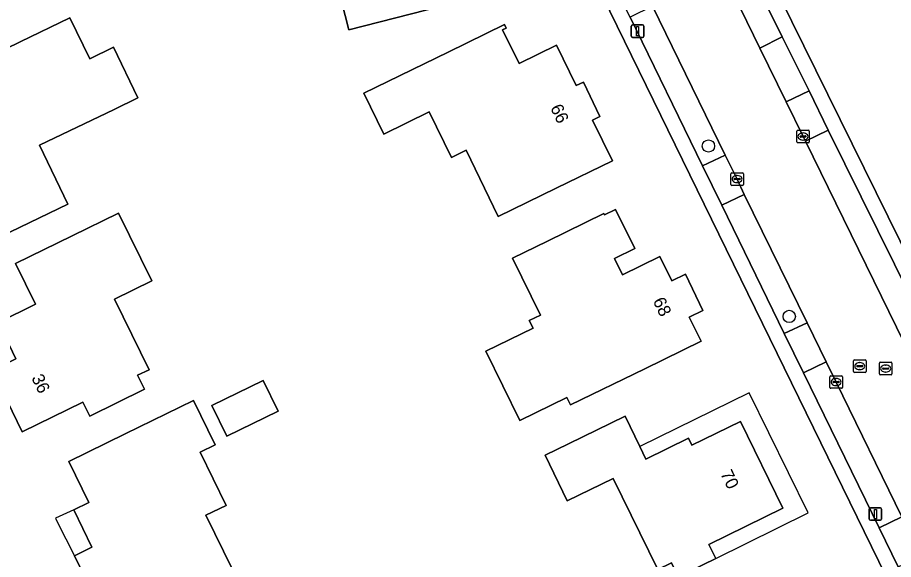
# Model space of a CAD drawing. Extents: x 160455 to 162082, y 388339 to 389736.
# Drawn here: x 160586.3 to 160656, y 389336.7 to 389379.9 of the extents above; entities that cross this region are included whole.
import ezdxf

# ---------------------------------------------------------------- set-up
doc = ezdxf.new("R2010")
doc.units = 0
for name, color, linetype in [('IMGEO_Boom', 7, 'Continuous'), ('IMGEO_Erf', 7, 'Continuous'), ('IMGEO_Kolk', 7, 'Continuous'), ('IMGEO_Lichtmast', 7, 'Continuous'), ('IMGEO_Pand', 7, 'Continuous'), ('IMGEO_Pand_nummerreeks', 7, 'Continuous'), ('IMGEO_Pand_overbouw', 7, 'Continuous'), ('IMGEO_Parkeervlak_open', 7, 'Continuous'), ('IMGEO_Rijbaan_lokaal_gesloten', 7, 'Continuous'), ('IMGEO_Rioolput', 7, 'Continuous'), ('IMGEO_Voetpad_open', 7, 'Continuous')]:
    doc.layers.add(name, color=color, linetype=linetype)

msp = doc.modelspace()

# ---------------------------------------------------------------- linework, layer by layer
at = {"layer": 'IMGEO_Boom'}
for centre in [(160641.306, 389369.662), (160647.742, 389356.093)]:
    msp.add_circle(centre, 0.489, dxfattribs=at)
at = {"layer": 'IMGEO_Erf'}
for points in [[(160612.696, 389378.907), (160610.302, 389388.286), (160607.421, 389387.551), (160606.093, 389392.753), (160607.949, 389393.234), (160612.789, 389394.487), (160613.563, 389391.497), (160618.033, 389392.654), (160618.512, 389390.794), (160619.848, 389385.603), (160621.324, 389385.983), (160623.796, 389386.619), (160624.908, 389382.024), (160620.064, 389380.788)], [(160594.005, 389372.578), (160588.075, 389369.719), (160590.331, 389365.038), (160581.166, 389360.62), (160577.025, 389369.188), (160583.674, 389372.393), (160582.042, 389375.781), (160586.547, 389377.952), (160590.497, 389379.856), (160592.065, 389376.604), (160593.971, 389377.522), (160595.911, 389373.497)], [(160613.894, 389373.873), (160620.588, 389377.135), (160625.082, 389379.324), (160625.219, 389379.045), (160624.922, 389378.9), (160626.234, 389376.23), (160629.21, 389377.692), (160630.779, 389374.47), (160631.355, 389374.75), (160632.67, 389372.003), (160632.094, 389371.721), (160633.678, 389368.488), (160629.184, 389366.299), (160624.585, 389364.058), (160622.017, 389369.328), (160620.848, 389368.759), (160619.086, 389372.374), (160615.48, 389370.617)], [(160596.797, 389351.853), (160595.882, 389351.404), (160596.426, 389350.292), (160592.079, 389348.161), (160591.534, 389349.272), (160586.701, 389346.903), (160584.307, 389351.8), (160585.119, 389352.197), (160586.197, 389352.724), (160584.789, 389355.604), (160587.76, 389357.057), (160586.171, 389360.306), (160590.665, 389362.5), (160594.371, 389364.309), (160597.008, 389358.929), (160594.041, 389357.474)], [(160627.35, 389355.163), (160627.051, 389355.776), (160627.933, 389356.205), (160625.724, 389360.74), (160628.49, 389362.088), (160632.984, 389364.277), (160633.032, 389364.178), (160633.923, 389364.612), (160635.437, 389361.493), (160633.823, 389360.709), (160634.458, 389359.402), (160637.451, 389360.855), (160638.392, 389358.917), (160639.483, 389359.446), (160640.868, 389356.572), (160639.781, 389356.035), (160640.73, 389354.113), (160636.236, 389351.924), (160630.33, 389349.046), (160630.04, 389349.642), (160626.29, 389347.815), (160623.6, 389353.336)], [(160601.783, 389348.997), (160605.868, 389351.001), (160607.064, 389348.562), (160602.98, 389346.558)], [(160600.329, 389349.407), (160602.058, 389345.882), (160600.85, 389345.29), (160602.929, 389341.05), (160601.31, 389340.256), (160603.42, 389335.952), (160598.203, 389333.395), (160593.713, 389331.193), (160590.853, 389337.026), (160592.249, 389337.71), (160590.792, 389340.681), (160592.009, 389341.277), (160590.408, 389344.543), (160594.898, 389346.745)], [(160634.669, 389348.153), (160635.849, 389345.736), (160636.335, 389344.741), (160639.711, 389346.39), (160639.975, 389345.848), (160643.847, 389347.739), (160647.233, 389340.822), (160641.345, 389337.94), (160641.887, 389336.831), (160638.894, 389335.365), (160638.355, 389336.466), (160637.273, 389335.936), (160633.72, 389343.195), (160630.077, 389341.412), (160628.303, 389345.037), (160630.179, 389345.955)]]:
    msp.add_lwpolyline(points, close=True, dxfattribs=at)
for points in [[(160642.399, 389390.922), (160647.945, 389379.57), (160661.364, 389352.35), (160667.033, 389340.664), (160669.726, 389342.006), (160671.268, 389339.019), (160668.471, 389337.7), (160678.999, 389315.999)], [(160667.593, 389310.53), (160629.979, 389387.533)]]:
    msp.add_lwpolyline(points, dxfattribs=at)
at = {"layer": 'IMGEO_Kolk'}
for p, q in [((160648.333, 389369.992), (160648.333, 389370.844)), ((160648.408, 389370.918), (160649.26, 389370.918)), ((160648.821, 389370.698), (160648.846, 389370.698)), ((160649.334, 389370.844), (160649.334, 389369.992)), ((160649.26, 389369.918), (160648.408, 389369.918)), ((160648.592, 389370.412), (160648.592, 389370.424)), ((160649.03, 389370.375), (160648.632, 389370.375)), ((160648.635, 389370.461), (160649.033, 389370.461)), ((160648.844, 389370.138), (160648.819, 389370.138)), ((160649.076, 389370.424), (160649.076, 389370.412)), ((160643.085, 389366.604), (160643.085, 389367.456)), ((160643.16, 389367.53), (160644.012, 389367.53)), ((160643.573, 389367.31), (160643.598, 389367.31)), ((160644.086, 389367.456), (160644.086, 389366.604)), ((160644.012, 389366.53), (160643.16, 389366.53)), ((160643.344, 389367.024), (160643.344, 389367.036)), ((160643.782, 389366.987), (160643.384, 389366.987)), ((160643.387, 389367.073), (160643.785, 389367.073)), ((160643.596, 389366.75), (160643.571, 389366.75)), ((160643.828, 389367.036), (160643.828, 389367.024)), ((160650.964, 389350.443), (160650.964, 389351.295)), ((160651.039, 389351.369), (160651.891, 389351.369)), ((160651.452, 389351.149), (160651.477, 389351.149)), ((160651.965, 389351.295), (160651.965, 389350.443)), ((160651.891, 389350.369), (160651.039, 389350.369)), ((160651.223, 389350.863), (160651.223, 389350.875)), ((160651.661, 389350.826), (160651.263, 389350.826)), ((160651.266, 389350.912), (160651.664, 389350.912)), ((160651.475, 389350.589), (160651.45, 389350.589)), ((160651.707, 389350.875), (160651.707, 389350.863))]:
    msp.add_line(p, q, dxfattribs=at)
for points in [[(160648.333, 389369.992), (160648.333, 389370.844)], [(160648.408, 389370.918), (160649.26, 389370.918)], [(160649.334, 389370.844), (160649.334, 389369.992)], [(160649.26, 389369.918), (160648.408, 389369.918)], [(160643.085, 389366.604), (160643.085, 389367.456)], [(160643.16, 389367.53), (160644.012, 389367.53)], [(160644.086, 389367.456), (160644.086, 389366.604)], [(160644.012, 389366.53), (160643.16, 389366.53)], [(160650.964, 389350.443), (160650.964, 389351.295)], [(160651.039, 389351.369), (160651.891, 389351.369)], [(160651.965, 389351.295), (160651.965, 389350.443)], [(160651.891, 389350.369), (160651.039, 389350.369)]]:
    msp.add_lwpolyline(points, dxfattribs=at)
for centre, radius, start, end in [((160648.41, 389370.842), 0.0765, 91.55205, 178.44795), ((160648.41, 389370.842), 0.0765, 91.55205, 178.44795), ((160649.258, 389370.842), 0.0765, 1.55205, 88.44795), ((160649.258, 389370.842), 0.0765, 1.55205, 88.44795), ((160648.41, 389369.994), 0.0765, 181.55205, 268.44795), ((160648.41, 389369.994), 0.0765, 181.55205, 268.44795), ((160648.632, 389370.421), 0.0403, 85.87752, 175.75265), ((160648.629, 389370.411), 0.0366, 178.93798, 274.71019), ((160649.033, 389370.418), 0.043, 264.86636, 352.45326), ((160649.037, 389370.423), 0.0386, 1.73085, 96.63898), ((160649.258, 389369.994), 0.0765, 271.55205, 358.44795), ((160649.258, 389369.994), 0.0765, 271.55205, 358.44795), ((160643.162, 389367.454), 0.0765, 91.55205, 178.44795), ((160643.162, 389367.454), 0.0765, 91.55205, 178.44795), ((160644.01, 389367.454), 0.0765, 1.55205, 88.44795), ((160644.01, 389367.454), 0.0765, 1.55205, 88.44795), ((160643.162, 389366.606), 0.0765, 181.55205, 268.44795), ((160643.162, 389366.606), 0.0765, 181.55205, 268.44795), ((160643.384, 389367.033), 0.0403, 85.87752, 175.75265), ((160643.381, 389367.023), 0.0366, 178.93798, 274.71019), ((160643.785, 389367.03), 0.043, 264.86636, 352.45326), ((160643.789, 389367.035), 0.0386, 1.73085, 96.63898), ((160644.01, 389366.606), 0.0765, 271.55205, 358.44795), ((160644.01, 389366.606), 0.0765, 271.55205, 358.44795), ((160651.041, 389351.293), 0.0765, 91.55205, 178.44795), ((160651.041, 389351.293), 0.0765, 91.55205, 178.44795), ((160651.889, 389351.293), 0.0765, 1.55205, 88.44795), ((160651.889, 389351.293), 0.0765, 1.55205, 88.44795), ((160651.041, 389350.445), 0.0765, 181.55205, 268.44795), ((160651.041, 389350.445), 0.0765, 181.55205, 268.44795), ((160651.263, 389350.872), 0.0403, 85.87752, 175.75265), ((160651.26, 389350.862), 0.0366, 178.93798, 274.71019), ((160651.664, 389350.869), 0.043, 264.86636, 352.45326), ((160651.668, 389350.874), 0.0386, 1.73085, 96.63898), ((160651.889, 389350.445), 0.0765, 271.55205, 358.44795), ((160651.889, 389350.445), 0.0765, 271.55205, 358.44795)]:
    msp.add_arc(centre, radius, start, end, dxfattribs=at)
for centre, major_axis, ratio, start_param, end_param in [((160648.82, 389370.418), (-0.387, 0.002), 0.722429, 4.712389, 7.853982), ((160648.845, 389370.418), (-0.39, 0.002), 0.717154, 1.570796, 4.712389), ((160643.572, 389367.03), (-0.387, 0.002), 0.722429, 4.712389, 7.853982), ((160643.597, 389367.03), (-0.39, 0.002), 0.717154, 1.570796, 4.712389), ((160651.451, 389350.869), (-0.387, 0.002), 0.722429, 4.712389, 7.853982), ((160651.476, 389350.869), (-0.39, 0.002), 0.717154, 1.570796, 4.712389)]:
    msp.add_ellipse(centre, major_axis=major_axis, ratio=ratio, start_param=start_param, end_param=end_param, dxfattribs=at)
at = {"layer": 'IMGEO_Lichtmast'}
for p, q in [((160635.17, 389378.405), (160635.17, 389379.205)), ((160635.17, 389379.205), (160635.17, 389378.405)), ((160635.27, 389379.305), (160636.06, 389379.305)), ((160636.06, 389379.305), (160635.27, 389379.305)), ((160636.16, 389379.205), (160636.16, 389378.405)), ((160636.16, 389378.405), (160636.16, 389379.205)), ((160636.06, 389378.305), (160635.27, 389378.305)), ((160635.27, 389378.305), (160636.06, 389378.305)), ((160654.102, 389339.958), (160654.102, 389340.758)), ((160654.102, 389340.758), (160654.102, 389339.958)), ((160654.202, 389340.858), (160654.992, 389340.858)), ((160654.992, 389340.858), (160654.202, 389340.858)), ((160655.092, 389340.758), (160655.092, 389339.958)), ((160655.092, 389339.958), (160655.092, 389340.758)), ((160654.992, 389339.858), (160654.202, 389339.858)), ((160654.202, 389339.858), (160654.992, 389339.858))]:
    msp.add_line(p, q, dxfattribs=at)
for points in [[(160635.59, 389379.18), (160635.74, 389379.18), (160635.74, 389378.43), (160635.59, 389378.43), (160635.59, 389379.18)], [(160654.522, 389340.733), (160654.672, 389340.733), (160654.672, 389339.983), (160654.522, 389339.983), (160654.522, 389340.733)]]:
    msp.add_lwpolyline(points, dxfattribs=at)
for centre, start, end in [((160635.27, 389379.205), 90, 180), ((160635.27, 389379.205), 90, 180), ((160636.06, 389379.205), 0, 90), ((160636.06, 389379.205), 360, 90), ((160635.27, 389378.405), 180, 270), ((160635.27, 389378.405), 180, 270), ((160636.06, 389378.405), 270, 0), ((160636.06, 389378.405), 270, 0), ((160654.202, 389340.758), 90, 180), ((160654.202, 389340.758), 90, 180), ((160654.992, 389340.758), 0, 90), ((160654.992, 389340.758), 360, 90), ((160654.202, 389339.958), 180, 270), ((160654.202, 389339.958), 180, 270), ((160654.992, 389339.958), 270, 0), ((160654.992, 389339.958), 270, 0)]:
    msp.add_arc(centre, 0.1, start, end, dxfattribs=at)
at = {"layer": 'IMGEO_Pand'}
for points in [[(160621.324, 389385.983), (160619.848, 389385.603), (160618.512, 389390.794), (160618.033, 389392.654), (160613.563, 389391.497), (160612.789, 389394.487), (160607.949, 389393.234), (160606.093, 389392.753), (160607.421, 389387.551), (160610.302, 389388.286), (160612.696, 389378.907), (160620.064, 389380.788), (160624.908, 389382.024), (160623.796, 389386.619)], [(160590.497, 389379.856), (160586.547, 389377.952), (160582.042, 389375.781), (160583.674, 389372.393), (160577.025, 389369.188), (160581.166, 389360.62), (160590.331, 389365.038), (160588.075, 389369.719), (160594.005, 389372.578), (160595.911, 389373.497), (160593.971, 389377.522), (160592.065, 389376.604)], [(160629.184, 389366.299), (160633.678, 389368.488), (160632.094, 389371.721), (160632.67, 389372.003), (160631.355, 389374.75), (160630.779, 389374.47), (160629.21, 389377.692), (160626.234, 389376.23), (160624.922, 389378.9), (160625.219, 389379.045), (160625.082, 389379.324), (160620.588, 389377.135), (160613.894, 389373.873), (160615.48, 389370.617), (160619.086, 389372.374), (160620.848, 389368.759), (160622.017, 389369.328), (160624.585, 389364.058)], [(160596.426, 389350.292), (160595.882, 389351.404), (160596.797, 389351.853), (160594.041, 389357.474), (160597.008, 389358.929), (160594.371, 389364.309), (160590.665, 389362.5), (160586.171, 389360.306), (160587.76, 389357.057), (160584.789, 389355.604), (160586.197, 389352.724), (160585.119, 389352.197), (160584.307, 389351.8), (160586.701, 389346.903), (160591.534, 389349.272), (160592.079, 389348.161)], [(160627.35, 389355.163), (160623.6, 389353.336), (160626.29, 389347.815), (160630.04, 389349.642), (160630.33, 389349.046), (160636.236, 389351.924), (160640.73, 389354.113), (160639.781, 389356.035), (160640.868, 389356.572), (160639.483, 389359.446), (160638.392, 389358.917), (160637.451, 389360.855), (160634.458, 389359.402), (160633.823, 389360.709), (160635.437, 389361.493), (160633.923, 389364.612), (160633.032, 389364.178), (160632.984, 389364.277), (160628.49, 389362.088), (160625.724, 389360.74), (160627.933, 389356.205), (160627.051, 389355.776)], [(160601.783, 389348.997), (160602.98, 389346.558), (160607.064, 389348.562), (160605.868, 389351.001)], [(160590.792, 389340.681), (160592.249, 389337.71), (160590.853, 389337.026), (160593.713, 389331.193), (160598.203, 389333.395), (160603.42, 389335.952), (160601.31, 389340.256), (160602.929, 389341.05), (160600.85, 389345.29), (160602.058, 389345.882), (160600.329, 389349.407), (160594.898, 389346.745), (160590.408, 389344.543), (160592.009, 389341.277)], [(160635.849, 389345.736), (160634.669, 389348.153), (160630.179, 389345.955), (160628.303, 389345.037), (160630.077, 389341.412), (160633.72, 389343.195), (160637.273, 389335.936), (160638.355, 389336.466), (160638.894, 389335.365), (160641.887, 389336.831), (160641.345, 389337.94), (160647.233, 389340.822), (160643.847, 389347.739), (160639.975, 389345.848), (160639.711, 389346.39), (160636.335, 389344.741)]]:
    msp.add_lwpolyline(points, close=True, dxfattribs=at)
at = {"layer": 'IMGEO_Pand_overbouw'}
for points in [[(160635.849, 389345.736), (160636.335, 389344.741), (160639.711, 389346.39), (160639.975, 389345.848), (160643.847, 389347.739), (160647.233, 389340.822), (160641.345, 389337.94), (160641.887, 389336.831), (160649.232, 389340.456), (160644.562, 389349.997)], [(160590.853, 389337.026), (160592.249, 389337.71), (160590.792, 389340.681), (160589.639, 389340.167), (160589.354, 389340.032), (160589.491, 389339.74)]]:
    msp.add_lwpolyline(points, close=True, dxfattribs=at)
at = {"layer": 'IMGEO_Parkeervlak_open'}
for points in [[(160642.628, 389368.942), (160636.853, 389380.803), (160635.069, 389379.93), (160640.839, 389368.075)], [(160649.314, 389374.057), (160647.186, 389378.363), (160645.387, 389377.458), (160647.496, 389373.176)], [(160656.872, 389353.998), (160658.744, 389354.945), (160650.833, 389370.92), (160649.024, 389370.051)], [(160649.173, 389355.588), (160644.159, 389365.813), (160642.379, 389364.943), (160647.344, 389354.721)], [(160654.902, 389339.263), (160656.704, 389340.132), (160651.464, 389350.869), (160650.689, 389352.477), (160648.879, 389351.602)]]:
    msp.add_lwpolyline(points, close=True, dxfattribs=at)
at = {"layer": 'IMGEO_Rijbaan_lokaal_gesloten'}
for points in [[(160632.811, 389389.266), (160633.225, 389388.183), (160634.247, 389386.086), (160635.307, 389383.958), (160636.546, 389381.471), (160636.853, 389380.803), (160642.628, 389368.942), (160643.584, 389367.029), (160644.159, 389365.813), (160649.173, 389355.588), (160650.689, 389352.477), (160651.464, 389350.869), (160656.704, 389340.132), (160658.225, 389337.004), (160662.314, 389328.628), (160663.198, 389326.786), (160664.737, 389323.652), (160669.123, 389314.72), (160669.246, 389314.43), (160674.882, 389317.14), (160674.735, 389317.405), (160658.413, 389350.846)], [(160658.413, 389350.846), (160656.872, 389353.998), (160649.024, 389370.051), (160648.835, 389370.418), (160647.496, 389373.176), (160645.387, 389377.458), (160643.852, 389380.604), (160639.709, 389389.183)]]:
    msp.add_lwpolyline(points, dxfattribs=at)
at = {"layer": 'IMGEO_Rioolput'}
for p, q in [((160652.846, 389351.709), (160652.846, 389352.561)), ((160652.921, 389352.635), (160653.773, 389352.635)), ((160653.847, 389352.561), (160653.847, 389351.709)), ((160653.105, 389352.129), (160653.105, 389352.141)), ((160653.543, 389352.092), (160653.145, 389352.092)), ((160653.148, 389352.178), (160653.546, 389352.178)), ((160653.357, 389351.855), (160653.332, 389351.855)), ((160653.334, 389352.415), (160653.359, 389352.415)), ((160653.589, 389352.141), (160653.589, 389352.129)), ((160654.911, 389351.517), (160654.911, 389352.369)), ((160654.986, 389352.443), (160655.838, 389352.443)), ((160655.17, 389351.937), (160655.17, 389351.949)), ((160655.608, 389351.9), (160655.21, 389351.9)), ((160655.213, 389351.986), (160655.611, 389351.986)), ((160655.399, 389352.223), (160655.424, 389352.223)), ((160655.654, 389351.949), (160655.654, 389351.937)), ((160655.912, 389352.369), (160655.912, 389351.517)), ((160653.773, 389351.635), (160652.921, 389351.635)), ((160655.838, 389351.443), (160654.986, 389351.443)), ((160655.422, 389351.663), (160655.397, 389351.663))]:
    msp.add_line(p, q, dxfattribs=at)
for points in [[(160652.846, 389351.709), (160652.846, 389352.561)], [(160652.921, 389352.635), (160653.773, 389352.635)], [(160653.847, 389352.561), (160653.847, 389351.709)], [(160654.911, 389351.517), (160654.911, 389352.369)], [(160654.986, 389352.443), (160655.838, 389352.443)], [(160655.912, 389352.369), (160655.912, 389351.517)], [(160653.773, 389351.635), (160652.921, 389351.635)], [(160655.838, 389351.443), (160654.986, 389351.443)]]:
    msp.add_lwpolyline(points, dxfattribs=at)
for centre, radius, start, end in [((160652.923, 389352.559), 0.0765, 91.55205, 178.44795), ((160652.923, 389352.559), 0.0765, 91.55205, 178.44795), ((160653.771, 389352.559), 0.0765, 1.55205, 88.44795), ((160653.771, 389352.559), 0.0765, 1.55205, 88.44795), ((160653.145, 389352.138), 0.0403, 85.87752, 175.75265), ((160653.142, 389352.128), 0.0366, 178.93798, 274.71019), ((160653.546, 389352.135), 0.043, 264.86636, 352.45326), ((160653.55, 389352.14), 0.0386, 1.73085, 96.63898), ((160654.988, 389352.367), 0.0765, 91.55205, 178.44795), ((160654.988, 389352.367), 0.0765, 91.55205, 178.44795), ((160655.21, 389351.946), 0.0403, 85.87752, 175.75265), ((160655.207, 389351.936), 0.0366, 178.93798, 274.71019), ((160655.611, 389351.943), 0.043, 264.86636, 352.45326), ((160655.615, 389351.948), 0.0386, 1.73085, 96.63898), ((160655.836, 389352.367), 0.0765, 1.55205, 88.44795), ((160655.836, 389352.367), 0.0765, 1.55205, 88.44795), ((160652.923, 389351.711), 0.0765, 181.55205, 268.44795), ((160652.923, 389351.711), 0.0765, 181.55205, 268.44795), ((160653.771, 389351.711), 0.0765, 271.55205, 358.44795), ((160653.771, 389351.711), 0.0765, 271.55205, 358.44795), ((160654.988, 389351.519), 0.0765, 181.55205, 268.44795), ((160654.988, 389351.519), 0.0765, 181.55205, 268.44795), ((160655.836, 389351.519), 0.0765, 271.55205, 358.44795), ((160655.836, 389351.519), 0.0765, 271.55205, 358.44795)]:
    msp.add_arc(centre, radius, start, end, dxfattribs=at)
for centre, major_axis, ratio, start_param, end_param in [((160653.333, 389352.135), (-0.387, 0.002), 0.722429, 4.712389, 7.853982), ((160653.358, 389352.135), (-0.39, 0.002), 0.717154, 1.570796, 4.712389), ((160655.398, 389351.943), (-0.387, 0.002), 0.722429, 4.712389, 7.853982), ((160655.423, 389351.943), (-0.39, 0.002), 0.717154, 1.570796, 4.712389)]:
    msp.add_ellipse(centre, major_axis=major_axis, ratio=ratio, start_param=start_param, end_param=end_param, dxfattribs=at)
at = {"layer": 'IMGEO_Voetpad_open'}
for points in [[(160652.549, 389409.412), (160650.329, 389409.751), (160646.001, 389401.813), (160644.245, 389402.784), (160643.67, 389401.716), (160645.418, 389400.751), (160640.891, 389392.439), (160639.069, 389392.434), (160639.039, 389391.215), (160640.909, 389391.227), (160645.631, 389381.487), (160647.186, 389378.363), (160649.314, 389374.057), (160650.833, 389370.92), (160658.744, 389354.945), (160660.302, 389351.798), (160676.642, 389318.017), (160678.774, 389313.692), (160681.711, 389315.141)], [(160668.471, 389337.7), (160667.033, 389340.664), (160661.364, 389352.35), (160647.945, 389379.57), (160642.399, 389390.922)], [(160666.702, 389307.827), (160669.555, 389309.229), (160667.436, 389313.552), (160662.946, 389322.781), (160661.422, 389325.921), (160656.414, 389336.144), (160654.902, 389339.263), (160648.879, 389351.602), (160647.344, 389354.721), (160642.379, 389364.943), (160640.839, 389368.075), (160635.069, 389379.93), (160633.521, 389383.06), (160632.482, 389385.205), (160630.892, 389388.557)], [(160629.979, 389387.533), (160667.593, 389310.53)]]:
    msp.add_lwpolyline(points, dxfattribs=at)
for points in [[(160645.631, 389381.487), (160643.852, 389380.604), (160645.387, 389377.458), (160647.186, 389378.363)], [(160650.833, 389370.92), (160649.314, 389374.057), (160647.496, 389373.176), (160648.835, 389370.418), (160649.024, 389370.051)], [(160642.628, 389368.942), (160640.839, 389368.075), (160642.379, 389364.943), (160644.159, 389365.813), (160643.584, 389367.029)], [(160647.344, 389354.721), (160648.879, 389351.602), (160650.689, 389352.477), (160649.173, 389355.588)], [(160654.902, 389339.263), (160656.414, 389336.144), (160658.225, 389337.004), (160656.704, 389340.132)]]:
    msp.add_lwpolyline(points, close=True, dxfattribs=at)

# ---------------------------------------------------------------- texts
at = {"layer": 'IMGEO_Pand_nummerreeks'}
for s, rotation, p in [('66', 295.58062, (160628.698, 389372.705)), ('68', 295.72973, (160636.863, 389357.327)), ('36', 296.05265, (160587.404, 389351.2)), ('70', 296.08261, (160642.232, 389343.577))]:
    msp.add_text(s, height=1, rotation=rotation, dxfattribs=at).set_placement(p)

doc.saveas('drawing.dxf')
